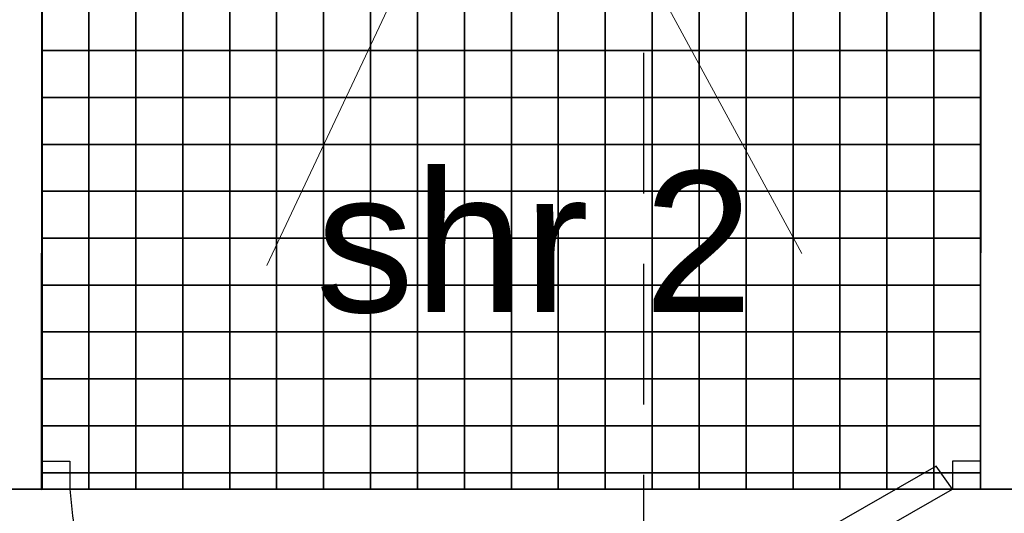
# Model space of a CAD drawing. Header units: millimetres. Extents: x -115474967 to 444143, y -74377 to 241828222.
# Tile 291 of 590: x -183283 to -182235, y 271154 to 271680. Entities that reach past the tile are written whole.
import ezdxf

# ---------------------------------------------------------------- set-up
doc = ezdxf.new("R2010")
doc.units = ezdxf.units.MM
doc.header["$MEASUREMENT"] = 0
doc.linetypes.add('2DASHED', pattern=[0.75, 0.5, -0.25])
doc.linetypes.add('Dashed', pattern=[280, 140, -140])
for name, color, linetype in [('00-2 Fittings', 8, 'Continuous'), ('00-2 Walls', 4, 'Continuous'), ('00-3 Elev 02', 1, 'Continuous'), ('00-3 Elev 04', 8, 'Continuous'), ('CEIL-PLAN', 7, 'Continuous'), ('FITT-CURT', 4, 'Dashed'), ('FITT-SANT', 5, 'Continuous'), ('TEXT-50', 2, 'Continuous'), ('WINDOWS_AND_DOORS', 1, 'Continuous')]:
    doc.layers.add(name, color=color, linetype=linetype)
doc.layers.add('0_cons_01', color=40, linetype='Continuous', lineweight=0, plot=False)
doc.styles.add('TEXT-50', font='arial.ttf', dxfattribs={"height": 100})

msp = doc.modelspace()

# ---------------------------------------------------------------- linework, layer by layer
at = {"layer": '00-2 Fittings', "color": 9, "true_color": 0xc7c8ca}
for points in [[(-183259.42676, 271696.87394), (-183259.42676, 271646.87394), (-183209.68593, 271646.87394), (-183209.68593, 271696.87394)], [(-183209.68593, 271696.87394), (-183209.68593, 271646.87394), (-183159.68593, 271646.87394), (-183159.68593, 271696.87394)], [(-183159.68593, 271696.87394), (-183159.68593, 271646.87394), (-183109.68593, 271646.87394), (-183109.68593, 271696.87394)], [(-183109.68593, 271696.87394), (-183109.68593, 271646.87394), (-183059.68593, 271646.87394), (-183059.68593, 271696.87394)], [(-183059.68593, 271696.87394), (-183059.68593, 271646.87394), (-183009.68593, 271646.87394), (-183009.68593, 271696.87394)], [(-183009.68593, 271696.87394), (-183009.68593, 271646.87394), (-182959.68593, 271646.87394), (-182959.68593, 271696.87394)], [(-182959.68593, 271696.87394), (-182959.68593, 271646.87394), (-182909.68593, 271646.87394), (-182909.68593, 271696.87394)], [(-182859.68593, 271696.87394), (-182859.68593, 271646.87394), (-182909.68593, 271646.87394), (-182909.68593, 271696.87394)], [(-182809.68593, 271696.87394), (-182809.68593, 271646.87394), (-182859.68593, 271646.87394), (-182859.68593, 271696.87394)], [(-182759.68593, 271696.87394), (-182759.68593, 271646.87394), (-182809.68593, 271646.87394), (-182809.68593, 271696.87394)], [(-182709.68593, 271696.87394), (-182709.68593, 271646.87394), (-182759.68593, 271646.87394), (-182759.68593, 271696.87394)], [(-182659.68593, 271696.87394), (-182659.68593, 271646.87394), (-182709.68593, 271646.87394), (-182709.68593, 271696.87394)], [(-182609.68593, 271696.87394), (-182609.68593, 271646.87394), (-182659.68593, 271646.87394), (-182659.68593, 271696.87394)], [(-182559.68593, 271696.87394), (-182559.68593, 271646.87394), (-182609.68593, 271646.87394), (-182609.68593, 271696.87394)], [(-182509.68593, 271696.87394), (-182509.68593, 271646.87394), (-182559.68593, 271646.87394), (-182559.68593, 271696.87394)], [(-182459.68593, 271696.87394), (-182459.68593, 271646.87394), (-182509.68593, 271646.87394), (-182509.68593, 271696.87394)], [(-182409.68593, 271696.87394), (-182409.68593, 271646.87394), (-182459.68593, 271646.87394), (-182459.68593, 271696.87394)], [(-182359.68593, 271696.87394), (-182359.68593, 271646.87394), (-182409.68593, 271646.87394), (-182409.68593, 271696.87394)], [(-182309.68593, 271696.87394), (-182309.68593, 271646.87394), (-182359.68593, 271646.87394), (-182359.68593, 271696.87394)], [(-182260.00814, 271696.87394), (-182260.00814, 271646.87394), (-182309.68593, 271646.87394), (-182309.68593, 271696.87394)], [(-183259.42676, 271646.87394), (-183259.42676, 271596.87394), (-183209.68593, 271596.87394), (-183209.68593, 271646.87394)], [(-183209.68593, 271646.87394), (-183209.68593, 271596.87394), (-183159.68593, 271596.87394), (-183159.68593, 271646.87394)], [(-183159.68593, 271646.87394), (-183159.68593, 271596.87394), (-183109.68593, 271596.87394), (-183109.68593, 271646.87394)], [(-183109.68593, 271646.87394), (-183109.68593, 271596.87394), (-183059.68593, 271596.87394), (-183059.68593, 271646.87394)], [(-183059.68593, 271646.87394), (-183059.68593, 271596.87394), (-183009.68593, 271596.87394), (-183009.68593, 271646.87394)], [(-183009.68593, 271646.87394), (-183009.68593, 271596.87394), (-182959.68593, 271596.87394), (-182959.68593, 271646.87394)], [(-182959.68593, 271646.87394), (-182959.68593, 271596.87394), (-182909.68593, 271596.87394), (-182909.68593, 271646.87394)], [(-182859.68593, 271646.87394), (-182859.68593, 271596.87394), (-182909.68593, 271596.87394), (-182909.68593, 271646.87394)], [(-182809.68593, 271646.87394), (-182809.68593, 271596.87394), (-182859.68593, 271596.87394), (-182859.68593, 271646.87394)], [(-182759.68593, 271646.87394), (-182759.68593, 271596.87394), (-182809.68593, 271596.87394), (-182809.68593, 271646.87394)], [(-182709.68593, 271646.87394), (-182709.68593, 271596.87394), (-182759.68593, 271596.87394), (-182759.68593, 271646.87394)], [(-182659.68593, 271646.87394), (-182659.68593, 271596.87394), (-182709.68593, 271596.87394), (-182709.68593, 271646.87394)], [(-182609.68593, 271646.87394), (-182609.68593, 271596.87394), (-182659.68593, 271596.87394), (-182659.68593, 271646.87394)], [(-182559.68593, 271646.87394), (-182559.68593, 271596.87394), (-182609.68593, 271596.87394), (-182609.68593, 271646.87394)], [(-182509.68593, 271646.87394), (-182509.68593, 271596.87394), (-182559.68593, 271596.87394), (-182559.68593, 271646.87394)], [(-182459.68593, 271646.87394), (-182459.68593, 271596.87394), (-182509.68593, 271596.87394), (-182509.68593, 271646.87394)], [(-182409.68593, 271646.87394), (-182409.68593, 271596.87394), (-182459.68593, 271596.87394), (-182459.68593, 271646.87394)], [(-182359.68593, 271646.87394), (-182359.68593, 271596.87394), (-182409.68593, 271596.87394), (-182409.68593, 271646.87394)], [(-182309.68593, 271646.87394), (-182309.68593, 271596.87394), (-182359.68593, 271596.87394), (-182359.68593, 271646.87394)], [(-182260.00814, 271646.87394), (-182260.00814, 271596.87394), (-182309.68593, 271596.87394), (-182309.68593, 271646.87394)], [(-183259.42676, 271596.87394), (-183259.42676, 271546.87394), (-183209.68593, 271546.87394), (-183209.68593, 271596.87394)], [(-183209.68593, 271596.87394), (-183209.68593, 271546.87394), (-183159.68593, 271546.87394), (-183159.68593, 271596.87394)], [(-183159.68593, 271596.87394), (-183159.68593, 271546.87394), (-183109.68593, 271546.87394), (-183109.68593, 271596.87394)], [(-183109.68593, 271596.87394), (-183109.68593, 271546.87394), (-183059.68593, 271546.87394), (-183059.68593, 271596.87394)], [(-183059.68593, 271596.87394), (-183059.68593, 271546.87394), (-183009.68593, 271546.87394), (-183009.68593, 271596.87394)], [(-183009.68593, 271596.87394), (-183009.68593, 271546.87394), (-182959.68593, 271546.87394), (-182959.68593, 271596.87394)], [(-182959.68593, 271596.87394), (-182959.68593, 271546.87394), (-182909.68593, 271546.87394), (-182909.68593, 271596.87394)], [(-182859.68593, 271596.87394), (-182859.68593, 271546.87394), (-182909.68593, 271546.87394), (-182909.68593, 271596.87394)], [(-182809.68593, 271596.87394), (-182809.68593, 271546.87394), (-182859.68593, 271546.87394), (-182859.68593, 271596.87394)], [(-182759.68593, 271596.87394), (-182759.68593, 271546.87394), (-182809.68593, 271546.87394), (-182809.68593, 271596.87394)], [(-182709.68593, 271596.87394), (-182709.68593, 271546.87394), (-182759.68593, 271546.87394), (-182759.68593, 271596.87394)], [(-182659.68593, 271596.87394), (-182659.68593, 271546.87394), (-182709.68593, 271546.87394), (-182709.68593, 271596.87394)], [(-182609.68593, 271596.87394), (-182609.68593, 271546.87394), (-182659.68593, 271546.87394), (-182659.68593, 271596.87394)], [(-182559.68593, 271596.87394), (-182559.68593, 271546.87394), (-182609.68593, 271546.87394), (-182609.68593, 271596.87394)], [(-182509.68593, 271596.87394), (-182509.68593, 271546.87394), (-182559.68593, 271546.87394), (-182559.68593, 271596.87394)], [(-182459.68593, 271596.87394), (-182459.68593, 271546.87394), (-182509.68593, 271546.87394), (-182509.68593, 271596.87394)], [(-182409.68593, 271596.87394), (-182409.68593, 271546.87394), (-182459.68593, 271546.87394), (-182459.68593, 271596.87394)], [(-182359.68593, 271596.87394), (-182359.68593, 271546.87394), (-182409.68593, 271546.87394), (-182409.68593, 271596.87394)], [(-182309.68593, 271596.87394), (-182309.68593, 271546.87394), (-182359.68593, 271546.87394), (-182359.68593, 271596.87394)], [(-182260.00814, 271596.87394), (-182260.00814, 271546.87394), (-182309.68593, 271546.87394), (-182309.68593, 271596.87394)], [(-183259.42676, 271546.87394), (-183259.42676, 271496.87394), (-183209.68593, 271496.87394), (-183209.68593, 271546.87394)], [(-183209.68593, 271546.87394), (-183209.68593, 271496.87394), (-183159.68593, 271496.87394), (-183159.68593, 271546.87394)], [(-183159.68593, 271546.87394), (-183159.68593, 271496.87394), (-183109.68593, 271496.87394), (-183109.68593, 271546.87394)], [(-183109.68593, 271546.87394), (-183109.68593, 271496.87394), (-183059.68593, 271496.87394), (-183059.68593, 271546.87394)], [(-183059.68593, 271546.87394), (-183059.68593, 271496.87394), (-183009.68593, 271496.87394), (-183009.68593, 271546.87394)], [(-183009.68593, 271546.87394), (-183009.68593, 271496.87394), (-182959.68593, 271496.87394), (-182959.68593, 271546.87394)], [(-182959.68593, 271546.87394), (-182959.68593, 271496.87394), (-182909.68593, 271496.87394), (-182909.68593, 271546.87394)], [(-182859.68593, 271546.87394), (-182859.68593, 271496.87394), (-182909.68593, 271496.87394), (-182909.68593, 271546.87394)], [(-182809.68593, 271546.87394), (-182809.68593, 271496.87394), (-182859.68593, 271496.87394), (-182859.68593, 271546.87394)], [(-182759.68593, 271546.87394), (-182759.68593, 271496.87394), (-182809.68593, 271496.87394), (-182809.68593, 271546.87394)], [(-182709.68593, 271546.87394), (-182709.68593, 271496.87394), (-182759.68593, 271496.87394), (-182759.68593, 271546.87394)], [(-182659.68593, 271546.87394), (-182659.68593, 271496.87394), (-182709.68593, 271496.87394), (-182709.68593, 271546.87394)], [(-182609.68593, 271546.87394), (-182609.68593, 271496.87394), (-182659.68593, 271496.87394), (-182659.68593, 271546.87394)], [(-182559.68593, 271546.87394), (-182559.68593, 271496.87394), (-182609.68593, 271496.87394), (-182609.68593, 271546.87394)], [(-182509.68593, 271546.87394), (-182509.68593, 271496.87394), (-182559.68593, 271496.87394), (-182559.68593, 271546.87394)], [(-182459.68593, 271546.87394), (-182459.68593, 271496.87394), (-182509.68593, 271496.87394), (-182509.68593, 271546.87394)], [(-182409.68593, 271546.87394), (-182409.68593, 271496.87394), (-182459.68593, 271496.87394), (-182459.68593, 271546.87394)], [(-182359.68593, 271546.87394), (-182359.68593, 271496.87394), (-182409.68593, 271496.87394), (-182409.68593, 271546.87394)], [(-182309.68593, 271546.87394), (-182309.68593, 271496.87394), (-182359.68593, 271496.87394), (-182359.68593, 271546.87394)], [(-182260.00814, 271546.87394), (-182260.00814, 271496.87394), (-182309.68593, 271496.87394), (-182309.68593, 271546.87394)], [(-183259.42676, 271496.87394), (-183259.42676, 271446.87394), (-183209.68593, 271446.87394), (-183209.68593, 271496.87394)], [(-183209.68593, 271496.87394), (-183209.68593, 271446.87394), (-183159.68593, 271446.87394), (-183159.68593, 271496.87394)], [(-183159.68593, 271496.87394), (-183159.68593, 271446.87394), (-183109.68593, 271446.87394), (-183109.68593, 271496.87394)], [(-183109.68593, 271496.87394), (-183109.68593, 271446.87394), (-183059.68593, 271446.87394), (-183059.68593, 271496.87394)], [(-183059.68593, 271496.87394), (-183059.68593, 271446.87394), (-183009.68593, 271446.87394), (-183009.68593, 271496.87394)], [(-183009.68593, 271496.87394), (-183009.68593, 271446.87394), (-182959.68593, 271446.87394), (-182959.68593, 271496.87394)], [(-182959.68593, 271496.87394), (-182959.68593, 271446.87394), (-182909.68593, 271446.87394), (-182909.68593, 271496.87394)], [(-182859.68593, 271496.87394), (-182859.68593, 271446.87394), (-182909.68593, 271446.87394), (-182909.68593, 271496.87394)], [(-182809.68593, 271496.87394), (-182809.68593, 271446.87394), (-182859.68593, 271446.87394), (-182859.68593, 271496.87394)], [(-182759.68593, 271496.87394), (-182759.68593, 271446.87394), (-182809.68593, 271446.87394), (-182809.68593, 271496.87394)], [(-182709.68593, 271496.87394), (-182709.68593, 271446.87394), (-182759.68593, 271446.87394), (-182759.68593, 271496.87394)], [(-182659.68593, 271496.87394), (-182659.68593, 271446.87394), (-182709.68593, 271446.87394), (-182709.68593, 271496.87394)], [(-182609.68593, 271496.87394), (-182609.68593, 271446.87394), (-182659.68593, 271446.87394), (-182659.68593, 271496.87394)], [(-182559.68593, 271496.87394), (-182559.68593, 271446.87394), (-182609.68593, 271446.87394), (-182609.68593, 271496.87394)], [(-182509.68593, 271496.87394), (-182509.68593, 271446.87394), (-182559.68593, 271446.87394), (-182559.68593, 271496.87394)], [(-182459.68593, 271496.87394), (-182459.68593, 271446.87394), (-182509.68593, 271446.87394), (-182509.68593, 271496.87394)], [(-182409.68593, 271496.87394), (-182409.68593, 271446.87394), (-182459.68593, 271446.87394), (-182459.68593, 271496.87394)], [(-182359.68593, 271496.87394), (-182359.68593, 271446.87394), (-182409.68593, 271446.87394), (-182409.68593, 271496.87394)], [(-182309.68593, 271496.87394), (-182309.68593, 271446.87394), (-182359.68593, 271446.87394), (-182359.68593, 271496.87394)], [(-182260.00814, 271496.87394), (-182260.00814, 271446.87394), (-182309.68593, 271446.87394), (-182309.68593, 271496.87394)], [(-183259.42676, 271446.87394), (-183259.42676, 271396.87394), (-183209.68593, 271396.87394), (-183209.68593, 271446.87394)], [(-183209.68593, 271446.87394), (-183209.68593, 271396.87394), (-183159.68593, 271396.87394), (-183159.68593, 271446.87394)], [(-183159.68593, 271446.87394), (-183159.68593, 271396.87394), (-183109.68593, 271396.87394), (-183109.68593, 271446.87394)], [(-183109.68593, 271446.87394), (-183109.68593, 271396.87394), (-183059.68593, 271396.87394), (-183059.68593, 271446.87394)], [(-183059.68593, 271446.87394), (-183059.68593, 271396.87394), (-183009.68593, 271396.87394), (-183009.68593, 271446.87394)], [(-183009.68593, 271446.87394), (-183009.68593, 271396.87394), (-182959.68593, 271396.87394), (-182959.68593, 271446.87394)], [(-182959.68593, 271446.87394), (-182959.68593, 271396.87394), (-182909.68593, 271396.87394), (-182909.68593, 271446.87394)], [(-182859.68593, 271446.87394), (-182859.68593, 271396.87394), (-182909.68593, 271396.87394), (-182909.68593, 271446.87394)], [(-182809.68593, 271446.87394), (-182809.68593, 271396.87394), (-182859.68593, 271396.87394), (-182859.68593, 271446.87394)], [(-182759.68593, 271446.87394), (-182759.68593, 271396.87394), (-182809.68593, 271396.87394), (-182809.68593, 271446.87394)], [(-182709.68593, 271446.87394), (-182709.68593, 271396.87394), (-182759.68593, 271396.87394), (-182759.68593, 271446.87394)], [(-182659.68593, 271446.87394), (-182659.68593, 271396.87394), (-182709.68593, 271396.87394), (-182709.68593, 271446.87394)], [(-182609.68593, 271446.87394), (-182609.68593, 271396.87394), (-182659.68593, 271396.87394), (-182659.68593, 271446.87394)], [(-182559.68593, 271446.87394), (-182559.68593, 271396.87394), (-182609.68593, 271396.87394), (-182609.68593, 271446.87394)], [(-182509.68593, 271446.87394), (-182509.68593, 271396.87394), (-182559.68593, 271396.87394), (-182559.68593, 271446.87394)], [(-182459.68593, 271446.87394), (-182459.68593, 271396.87394), (-182509.68593, 271396.87394), (-182509.68593, 271446.87394)], [(-182409.68593, 271446.87394), (-182409.68593, 271396.87394), (-182459.68593, 271396.87394), (-182459.68593, 271446.87394)], [(-182359.68593, 271446.87394), (-182359.68593, 271396.87394), (-182409.68593, 271396.87394), (-182409.68593, 271446.87394)], [(-182309.68593, 271446.87394), (-182309.68593, 271396.87394), (-182359.68593, 271396.87394), (-182359.68593, 271446.87394)], [(-182260.00814, 271446.87394), (-182260.00814, 271396.87394), (-182309.68593, 271396.87394), (-182309.68593, 271446.87394)], [(-183259.42676, 271396.87394), (-183259.42676, 271346.87394), (-183209.68593, 271346.87394), (-183209.68593, 271396.87394)], [(-183209.68593, 271396.87394), (-183209.68593, 271346.87394), (-183159.68593, 271346.87394), (-183159.68593, 271396.87394)], [(-183159.68593, 271396.87394), (-183159.68593, 271346.87394), (-183109.68593, 271346.87394), (-183109.68593, 271396.87394)], [(-183109.68593, 271396.87394), (-183109.68593, 271346.87394), (-183059.68593, 271346.87394), (-183059.68593, 271396.87394)], [(-183059.68593, 271396.87394), (-183059.68593, 271346.87394), (-183009.68593, 271346.87394), (-183009.68593, 271396.87394)], [(-183009.68593, 271396.87394), (-183009.68593, 271346.87394), (-182959.68593, 271346.87394), (-182959.68593, 271396.87394)], [(-182959.68593, 271396.87394), (-182959.68593, 271346.87394), (-182909.68593, 271346.87394), (-182909.68593, 271396.87394)], [(-182859.68593, 271396.87394), (-182859.68593, 271346.87394), (-182909.68593, 271346.87394), (-182909.68593, 271396.87394)], [(-182809.68593, 271396.87394), (-182809.68593, 271346.87394), (-182859.68593, 271346.87394), (-182859.68593, 271396.87394)], [(-182759.68593, 271396.87394), (-182759.68593, 271346.87394), (-182809.68593, 271346.87394), (-182809.68593, 271396.87394)], [(-182709.68593, 271396.87394), (-182709.68593, 271346.87394), (-182759.68593, 271346.87394), (-182759.68593, 271396.87394)], [(-182659.68593, 271396.87394), (-182659.68593, 271346.87394), (-182709.68593, 271346.87394), (-182709.68593, 271396.87394)], [(-182609.68593, 271396.87394), (-182609.68593, 271346.87394), (-182659.68593, 271346.87394), (-182659.68593, 271396.87394)], [(-182559.68593, 271396.87394), (-182559.68593, 271346.87394), (-182609.68593, 271346.87394), (-182609.68593, 271396.87394)], [(-182509.68593, 271396.87394), (-182509.68593, 271346.87394), (-182559.68593, 271346.87394), (-182559.68593, 271396.87394)], [(-182459.68593, 271396.87394), (-182459.68593, 271346.87394), (-182509.68593, 271346.87394), (-182509.68593, 271396.87394)], [(-182409.68593, 271396.87394), (-182409.68593, 271346.87394), (-182459.68593, 271346.87394), (-182459.68593, 271396.87394)], [(-182359.68593, 271396.87394), (-182359.68593, 271346.87394), (-182409.68593, 271346.87394), (-182409.68593, 271396.87394)], [(-182309.68593, 271396.87394), (-182309.68593, 271346.87394), (-182359.68593, 271346.87394), (-182359.68593, 271396.87394)], [(-182260.00814, 271396.87394), (-182260.00814, 271346.87394), (-182309.68593, 271346.87394), (-182309.68593, 271396.87394)], [(-183259.42676, 271346.87394), (-183259.42676, 271296.87394), (-183209.68593, 271296.87394), (-183209.68593, 271346.87394)], [(-183209.68593, 271346.87394), (-183209.68593, 271296.87394), (-183159.68593, 271296.87394), (-183159.68593, 271346.87394)], [(-183159.68593, 271346.87394), (-183159.68593, 271296.87394), (-183109.68593, 271296.87394), (-183109.68593, 271346.87394)], [(-183109.68593, 271346.87394), (-183109.68593, 271296.87394), (-183059.68593, 271296.87394), (-183059.68593, 271346.87394)], [(-183059.68593, 271346.87394), (-183059.68593, 271296.87394), (-183009.68593, 271296.87394), (-183009.68593, 271346.87394)], [(-183009.68593, 271346.87394), (-183009.68593, 271296.87394), (-182959.68593, 271296.87394), (-182959.68593, 271346.87394)], [(-182959.68593, 271346.87394), (-182959.68593, 271296.87394), (-182909.68593, 271296.87394), (-182909.68593, 271346.87394)], [(-182859.68593, 271346.87394), (-182859.68593, 271296.87394), (-182909.68593, 271296.87394), (-182909.68593, 271346.87394)], [(-182809.68593, 271346.87394), (-182809.68593, 271296.87394), (-182859.68593, 271296.87394), (-182859.68593, 271346.87394)], [(-182759.68593, 271346.87394), (-182759.68593, 271296.87394), (-182809.68593, 271296.87394), (-182809.68593, 271346.87394)], [(-182709.68593, 271346.87394), (-182709.68593, 271296.87394), (-182759.68593, 271296.87394), (-182759.68593, 271346.87394)], [(-182659.68593, 271346.87394), (-182659.68593, 271296.87394), (-182709.68593, 271296.87394), (-182709.68593, 271346.87394)], [(-182609.68593, 271346.87394), (-182609.68593, 271296.87394), (-182659.68593, 271296.87394), (-182659.68593, 271346.87394)], [(-182559.68593, 271346.87394), (-182559.68593, 271296.87394), (-182609.68593, 271296.87394), (-182609.68593, 271346.87394)], [(-182509.68593, 271346.87394), (-182509.68593, 271296.87394), (-182559.68593, 271296.87394), (-182559.68593, 271346.87394)], [(-182459.68593, 271346.87394), (-182459.68593, 271296.87394), (-182509.68593, 271296.87394), (-182509.68593, 271346.87394)], [(-182409.68593, 271346.87394), (-182409.68593, 271296.87394), (-182459.68593, 271296.87394), (-182459.68593, 271346.87394)], [(-182359.68593, 271346.87394), (-182359.68593, 271296.87394), (-182409.68593, 271296.87394), (-182409.68593, 271346.87394)], [(-182309.68593, 271346.87394), (-182309.68593, 271296.87394), (-182359.68593, 271296.87394), (-182359.68593, 271346.87394)], [(-182260.00814, 271346.87394), (-182260.00814, 271296.87394), (-182309.68593, 271296.87394), (-182309.68593, 271346.87394)], [(-183259.42676, 271296.87394), (-183259.42676, 271246.87394), (-183209.68593, 271246.87394), (-183209.68593, 271296.87394)], [(-183209.68593, 271296.87394), (-183209.68593, 271246.87394), (-183159.68593, 271246.87394), (-183159.68593, 271296.87394)], [(-183159.68593, 271296.87394), (-183159.68593, 271246.87394), (-183109.68593, 271246.87394), (-183109.68593, 271296.87394)], [(-183109.68593, 271296.87394), (-183109.68593, 271246.87394), (-183059.68593, 271246.87394), (-183059.68593, 271296.87394)], [(-183059.68593, 271296.87394), (-183059.68593, 271246.87394), (-183009.68593, 271246.87394), (-183009.68593, 271296.87394)], [(-183009.68593, 271296.87394), (-183009.68593, 271246.87394), (-182959.68593, 271246.87394), (-182959.68593, 271296.87394)], [(-182959.68593, 271296.87394), (-182959.68593, 271246.87394), (-182909.68593, 271246.87394), (-182909.68593, 271296.87394)], [(-182859.68593, 271296.87394), (-182859.68593, 271246.87394), (-182909.68593, 271246.87394), (-182909.68593, 271296.87394)], [(-182809.68593, 271296.87394), (-182809.68593, 271246.87394), (-182859.68593, 271246.87394), (-182859.68593, 271296.87394)], [(-182759.68593, 271296.87394), (-182759.68593, 271246.87394), (-182809.68593, 271246.87394), (-182809.68593, 271296.87394)], [(-182709.68593, 271296.87394), (-182709.68593, 271246.87394), (-182759.68593, 271246.87394), (-182759.68593, 271296.87394)], [(-182659.68593, 271296.87394), (-182659.68593, 271246.87394), (-182709.68593, 271246.87394), (-182709.68593, 271296.87394)], [(-182609.68593, 271296.87394), (-182609.68593, 271246.87394), (-182659.68593, 271246.87394), (-182659.68593, 271296.87394)], [(-182559.68593, 271296.87394), (-182559.68593, 271246.87394), (-182609.68593, 271246.87394), (-182609.68593, 271296.87394)], [(-182509.68593, 271296.87394), (-182509.68593, 271246.87394), (-182559.68593, 271246.87394), (-182559.68593, 271296.87394)], [(-182459.68593, 271296.87394), (-182459.68593, 271246.87394), (-182509.68593, 271246.87394), (-182509.68593, 271296.87394)], [(-182409.68593, 271296.87394), (-182409.68593, 271246.87394), (-182459.68593, 271246.87394), (-182459.68593, 271296.87394)], [(-182359.68593, 271296.87394), (-182359.68593, 271246.87394), (-182409.68593, 271246.87394), (-182409.68593, 271296.87394)], [(-182309.68593, 271296.87394), (-182309.68593, 271246.87394), (-182359.68593, 271246.87394), (-182359.68593, 271296.87394)], [(-182260.00814, 271296.87394), (-182260.00814, 271246.87394), (-182309.68593, 271246.87394), (-182309.68593, 271296.87394)], [(-183259.42676, 271246.87394), (-183259.42676, 271196.87394), (-183209.68593, 271196.87394), (-183209.68593, 271246.87394)], [(-183209.68593, 271246.87394), (-183209.68593, 271196.87394), (-183159.68593, 271196.87394), (-183159.68593, 271246.87394)], [(-183159.68593, 271246.87394), (-183159.68593, 271196.87394), (-183109.68593, 271196.87394), (-183109.68593, 271246.87394)], [(-183109.68593, 271246.87394), (-183109.68593, 271196.87394), (-183059.68593, 271196.87394), (-183059.68593, 271246.87394)], [(-183059.68593, 271246.87394), (-183059.68593, 271196.87394), (-183009.68593, 271196.87394), (-183009.68593, 271246.87394)], [(-183009.68593, 271246.87394), (-183009.68593, 271196.87394), (-182959.68593, 271196.87394), (-182959.68593, 271246.87394)], [(-182959.68593, 271246.87394), (-182959.68593, 271196.87394), (-182909.68593, 271196.87394), (-182909.68593, 271246.87394)], [(-182859.68593, 271246.87394), (-182859.68593, 271196.87394), (-182909.68593, 271196.87394), (-182909.68593, 271246.87394)], [(-182809.68593, 271246.87394), (-182809.68593, 271196.87394), (-182859.68593, 271196.87394), (-182859.68593, 271246.87394)], [(-182759.68593, 271246.87394), (-182759.68593, 271196.87394), (-182809.68593, 271196.87394), (-182809.68593, 271246.87394)], [(-182709.68593, 271246.87394), (-182709.68593, 271196.87394), (-182759.68593, 271196.87394), (-182759.68593, 271246.87394)], [(-182659.68593, 271246.87394), (-182659.68593, 271196.87394), (-182709.68593, 271196.87394), (-182709.68593, 271246.87394)], [(-182609.68593, 271246.87394), (-182609.68593, 271196.87394), (-182659.68593, 271196.87394), (-182659.68593, 271246.87394)], [(-182559.68593, 271246.87394), (-182559.68593, 271196.87394), (-182609.68593, 271196.87394), (-182609.68593, 271246.87394)], [(-182509.68593, 271246.87394), (-182509.68593, 271196.87394), (-182559.68593, 271196.87394), (-182559.68593, 271246.87394)], [(-182459.68593, 271246.87394), (-182459.68593, 271196.87394), (-182509.68593, 271196.87394), (-182509.68593, 271246.87394)], [(-182409.68593, 271246.87394), (-182409.68593, 271196.87394), (-182459.68593, 271196.87394), (-182459.68593, 271246.87394)], [(-182359.68593, 271246.87394), (-182359.68593, 271196.87394), (-182409.68593, 271196.87394), (-182409.68593, 271246.87394)], [(-182309.68593, 271246.87394), (-182309.68593, 271196.87394), (-182359.68593, 271196.87394), (-182359.68593, 271246.87394)], [(-182260.00814, 271246.87394), (-182260.00814, 271196.87394), (-182309.68593, 271196.87394), (-182309.68593, 271246.87394)], [(-183259.42676, 271196.87394), (-183259.42676, 271179.27909), (-183209.68593, 271179.27909), (-183209.68593, 271196.87394)], [(-183209.68593, 271196.87394), (-183209.68593, 271179.27909), (-183159.68593, 271179.27909), (-183159.68593, 271196.87394)], [(-183159.68593, 271196.87394), (-183159.68593, 271179.27909), (-183109.68593, 271179.27909), (-183109.68593, 271196.87394)], [(-183109.68593, 271196.87394), (-183109.68593, 271179.27909), (-183059.68593, 271179.27909), (-183059.68593, 271196.87394)], [(-183059.68593, 271196.87394), (-183059.68593, 271179.27909), (-183009.68593, 271179.27909), (-183009.68593, 271196.87394)], [(-183009.68593, 271196.87394), (-183009.68593, 271179.27909), (-182959.68593, 271179.27909), (-182959.68593, 271196.87394)], [(-182959.68593, 271196.87394), (-182959.68593, 271179.27909), (-182909.68593, 271179.27909), (-182909.68593, 271196.87394)], [(-182859.68593, 271196.87394), (-182859.68593, 271179.27909), (-182909.68593, 271179.27909), (-182909.68593, 271196.87394)], [(-182809.68593, 271196.87394), (-182809.68593, 271179.27909), (-182859.68593, 271179.27909), (-182859.68593, 271196.87394)], [(-182759.68593, 271196.87394), (-182759.68593, 271179.27909), (-182809.68593, 271179.27909), (-182809.68593, 271196.87394)], [(-182709.68593, 271196.87394), (-182709.68593, 271179.27909), (-182759.68593, 271179.27909), (-182759.68593, 271196.87394)], [(-182659.68593, 271196.87394), (-182659.68593, 271179.27909), (-182709.68593, 271179.27909), (-182709.68593, 271196.87394)], [(-182609.68593, 271196.87394), (-182609.68593, 271179.27909), (-182659.68593, 271179.27909), (-182659.68593, 271196.87394)], [(-182559.68593, 271196.87394), (-182559.68593, 271179.27909), (-182609.68593, 271179.27909), (-182609.68593, 271196.87394)], [(-182509.68593, 271196.87394), (-182509.68593, 271179.27909), (-182559.68593, 271179.27909), (-182559.68593, 271196.87394)], [(-182459.68593, 271196.87394), (-182459.68593, 271179.27909), (-182509.68593, 271179.27909), (-182509.68593, 271196.87394)], [(-182409.68593, 271196.87394), (-182409.68593, 271179.27909), (-182459.68593, 271179.27909), (-182459.68593, 271196.87394)], [(-182359.68593, 271196.87394), (-182359.68593, 271179.27909), (-182409.68593, 271179.27909), (-182409.68593, 271196.87394)], [(-182309.68593, 271196.87394), (-182309.68593, 271179.27909), (-182359.68593, 271179.27909), (-182359.68593, 271196.87394)], [(-182260.00814, 271196.87394), (-182260.00814, 271179.27909), (-182309.68593, 271179.27909), (-182309.68593, 271196.87394)]]:
    msp.add_lwpolyline(points, close=True, dxfattribs=at)
at = {"layer": '00-2 Walls'}
for points in [[(-183310.11858, 271179.19329), (-183259.42676, 271179.19329), (-183259.42676, 272196.87394), (-183310.11858, 272196.87394)], [(-182260.00814, 271179.27909), (-182209.3104, 271179.27909), (-182209.3104, 272196.87394), (-182260.00814, 272196.87394)]]:
    msp.add_lwpolyline(points, close=True, dxfattribs=at)
for points in [[(-183260.11859, 271179.1591), (-183259.42676, 272188.12613)], [(-182259.31723, 272186.9023), (-182260.00814, 271179.27909)], [(-183310.11858, 271179.19329), (-183260.11859, 271179.1591)], [(-182260.00814, 271179.27909), (-182210.00815, 271179.2449)]]:
    msp.add_lwpolyline(points, dxfattribs=at)
at = {"layer": '00-3 Elev 02'}
for points in [[(-183259.42676, 271596.87394), (-183259.42676, 271896.87394), (-183209.68593, 271896.87394), (-183209.68593, 271596.87394)], [(-183209.68593, 271596.87394), (-183209.68593, 271896.87394), (-182909.68593, 271896.87394), (-182909.68593, 271596.87394)], [(-182609.68593, 271596.87394), (-182609.68593, 271896.87394), (-182909.68593, 271896.87394), (-182909.68593, 271596.87394)], [(-182309.68593, 271596.87394), (-182309.68593, 271896.87394), (-182609.68593, 271896.87394), (-182609.68593, 271596.87394)], [(-182260.00814, 271596.87394), (-182260.00814, 271896.87394), (-182309.68593, 271896.87394), (-182309.68593, 271596.87394)], [(-183259.42676, 271296.87394), (-183259.42676, 271596.87394), (-183209.68593, 271596.87394), (-183209.68593, 271296.87394)], [(-183209.68593, 271296.87394), (-183209.68593, 271596.87394), (-182909.68593, 271596.87394), (-182909.68593, 271296.87394)], [(-182609.68593, 271296.87394), (-182609.68593, 271596.87394), (-182909.68593, 271596.87394), (-182909.68593, 271296.87394)], [(-182309.68593, 271296.87394), (-182309.68593, 271596.87394), (-182609.68593, 271596.87394), (-182609.68593, 271296.87394)], [(-182260.00814, 271296.87394), (-182260.00814, 271596.87394), (-182309.68593, 271596.87394), (-182309.68593, 271296.87394)], [(-183259.42676, 271179.27909), (-183259.42676, 271296.87394), (-183209.68593, 271296.87394), (-183209.68593, 271179.27909)], [(-183209.68593, 271179.27909), (-183209.68593, 271296.87394), (-182909.68593, 271296.87394), (-182909.68593, 271179.27909)], [(-182609.64023, 271179.27909), (-182609.68593, 271296.87394), (-182909.68593, 271296.87394), (-182909.64023, 271179.27909)], [(-182309.68593, 271179.27909), (-182309.68593, 271296.87394), (-182609.68593, 271296.87394), (-182609.68593, 271179.27909)], [(-182260.00814, 271179.27909), (-182260.00814, 271296.87394), (-182309.68593, 271296.87394), (-182309.68593, 271179.27909)]]:
    msp.add_lwpolyline(points, close=True, dxfattribs=at)
at = {"layer": '00-3 Elev 04', "linetype": 'Continuous'}
msp.add_line((-181209.18429, 271179.27909), (-184310.09616, 271179.27909), dxfattribs=at)
at = {"layer": '0_cons_01'}
msp.add_lwpolyline([(-183259.42676, 272196.87394), (-182260.00802, 272196.87394), (-182260.00802, 271179.27909), (-183259.42676, 271179.27909)], close=True, dxfattribs=at)
at = {"layer": 'CEIL-PLAN', "color": 6, "linetype": '2DASHED', "ltscale": 300}
msp.add_lwpolyline([(-182618.8735, 272544.55544), (-182618.87771, 268235.46491)], dxfattribs=at)
at = {"layer": 'FITT-CURT'}
msp.add_arc((-182079.09755, 271288.98583), 1156.10488, 185.44518505, 207.90494972, dxfattribs=at)
at = {"layer": 'FITT-SANT', "color": 2, "linetype": 'Continuous'}
for points in [[(-183229.98544, 271209.27909), (-183229.98544, 271179.27909), (-183259.98544, 271179.27909), (-183259.98544, 271209.27909)], [(-182290.00814, 271179.27909), (-182307.23473, 271203.88121), (-183100.77658, 270747.92162), (-183083.54999, 270723.3195)], [(-182290.00814, 271209.27909), (-182290.00814, 271179.27909), (-182260.00814, 271179.27909), (-182260.00814, 271209.27909)]]:
    msp.add_lwpolyline(points, close=True, dxfattribs=at)
at = {"layer": 'WINDOWS_AND_DOORS', "linetype": 'Continuous', "lineweight": 0}
for p, q in [((-183020.14688, 271417.86075), (-182810.33287, 271863.8317)), ((-182450.26638, 271430.46774), (-182682.88605, 271859.77652))]:
    msp.add_line(p, q, dxfattribs=at)

# ---------------------------------------------------------------- texts
at = {"layer": 'TEXT-50', "linetype": 'Continuous', "lineweight": 0, "insert": (-182497.73274, 271365.97094), "char_height": 150, "width": 470.352568, "attachment_point": 9, "line_spacing_factor": 0.938532, "style": 'TEXT-50'}
msp.add_mtext('\\pxql;shr 2', dxfattribs=at)

doc.saveas('drawing.dxf')
